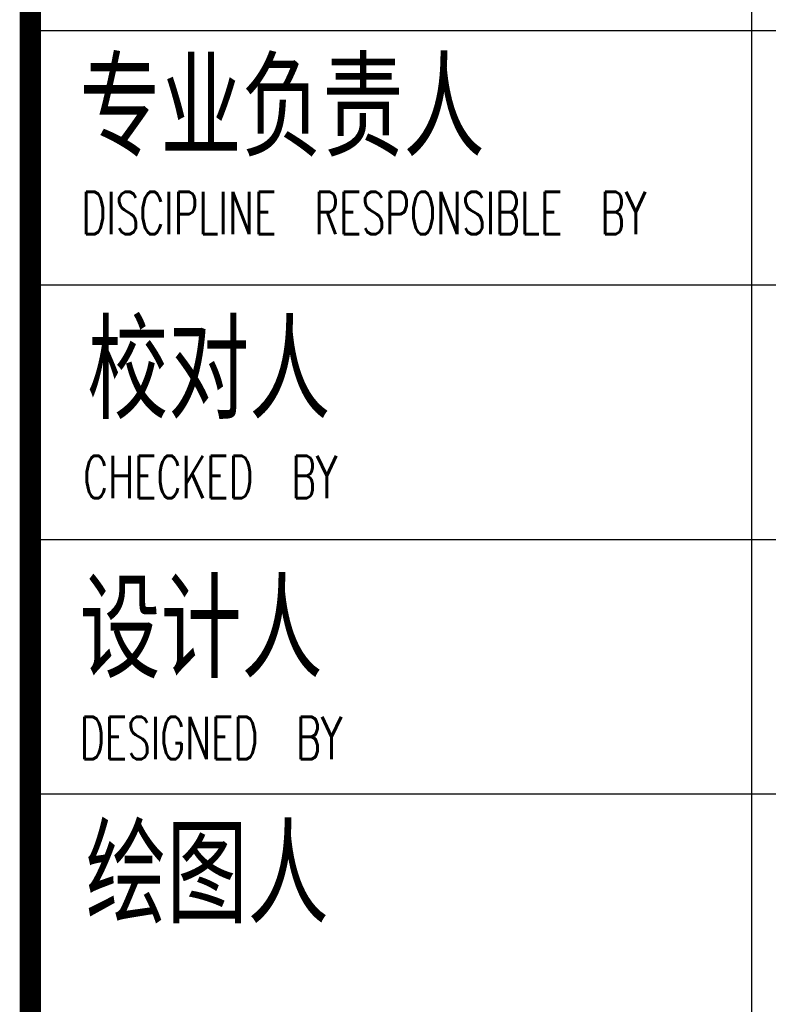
# Model space of a CAD drawing. Extents: x 1779708 to 7299578, y -1121471 to 88434.
# Tile 769 of 1056: x 6296419 to 6298184, y -963946 to -961625. Entities that reach past the tile are written whole.
import ezdxf

# ---------------------------------------------------------------- set-up
doc = ezdxf.new("R2010")
doc.units = 0
doc.header["$LTSCALE"] = 1000
doc.header["$MEASUREMENT"] = 0
for name, color, linetype in [('PUB_TITLE', 4, 'CONTINUOUS'), ('可见线', 6, 'CONTINUOUS'), ('通-图框－文字', 4, 'CONTINUOUS')]:
    doc.layers.add(name, color=color, linetype=linetype)
doc.styles.add('dim_font', font='SIMPLEX.shx', dxfattribs={"width": 0.8})
doc.styles.add('仿宋', font='txt', dxfattribs={"width": 0.7})

# ---------------------------------------------------------------- blocks, each defined once
blk = doc.blocks.new('A$C3D8761CE')
at = {"layer": 'PUB_TITLE'}
for p, q in [((76100, 24400), (83100, 24400)), ((76100, 23200), (83100, 23200)), ((76100, 22000), (83100, 22000)), ((76100, 20800), (83100, 20800))]:
    blk.add_line(p, q, dxfattribs=at)
at = {"layer": 'PUB_TITLE', "const_width": 100}
blk.add_lwpolyline([(76100, 58400), (76100, 1000)], dxfattribs=at)
at = {"layer": 'PUB_TITLE'}
blk.add_lwpolyline([(79500, 28000), (79500, 19600)], dxfattribs=at)
at = {"layer": '通-图框－文字', "style": '仿宋', "width": 0.7}
for s, p in [('专业负责人', (76331.8, 23848.7)), ('校对人', (76368.5, 22611.4)), ('设计人', (76332, 21390.2)), ('绘图人', (76360.7, 20232.8))]:
    blk.add_text(s, height=400, dxfattribs=at).set_placement(p)
at = {"layer": '通-图框－文字', "color": 4, "style": 'dim_font', "width": 0.65}
for s, p in [('DISCIPLINE  RESPONSIBLE  BY', (76341.2, 23439)), ('CHECKED  BY', (76349.8, 22194.6)), ('DESIGNED  BY', (76333.8, 20963.6))]:
    blk.add_text(s, height=200, dxfattribs=at).set_placement(p)

msp = doc.modelspace()

# ---------------------------------------------------------------- block references
at = {"layer": '可见线', "xscale": 0.5, "yscale": 0.5, "zscale": 0.5}
msp.add_blockref('A$C3D8761CE', (6258394.5, -973850.2), dxfattribs=at)

doc.saveas('drawing.dxf')
